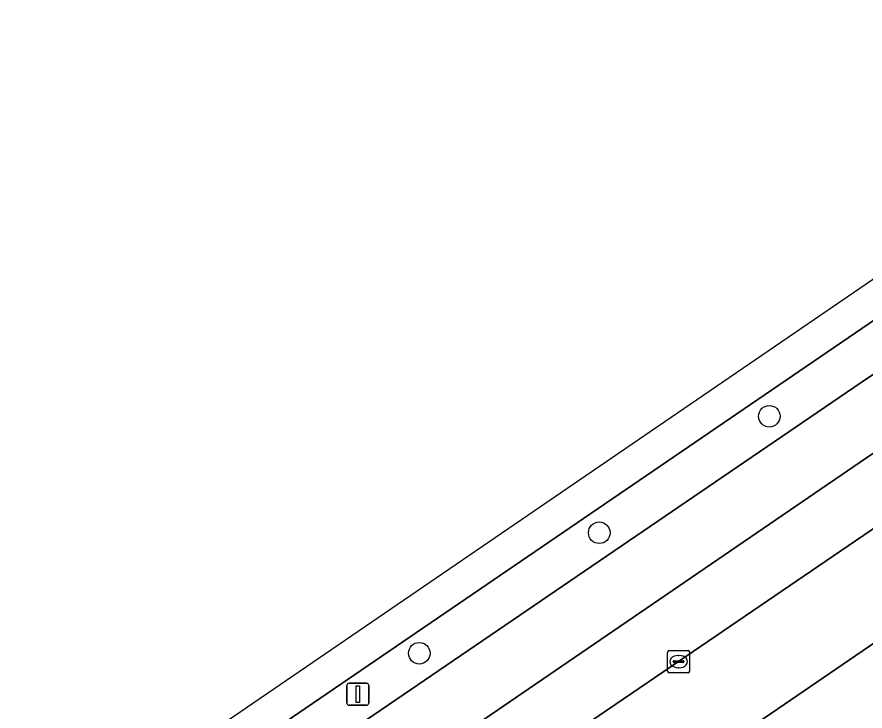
# Model space of a CAD drawing. Extents: x 158086 to 159499, y 382904 to 383981.
# Drawn here: x 158759.73 to 158798.19, y 383758.27 to 383789.72 of the extents above; entities that cross this region are included whole.
import ezdxf

# ---------------------------------------------------------------- set-up
doc = ezdxf.new("R2010")
doc.units = 0
for name, color, linetype in [('IMGEO_Berm_groen', 7, 'Continuous'), ('IMGEO_Boom', 7, 'Continuous'), ('IMGEO_Fietspad_gesloten', 7, 'Continuous'), ('IMGEO_Kolk', 7, 'Continuous'), ('IMGEO_Lichtmast', 7, 'Continuous'), ('IMGEO_OVBaan_gesloten', 7, 'Continuous'), ('IMGEO_Rijbaan_regionaal_gesloten', 7, 'Continuous')]:
    doc.layers.add(name, color=color, linetype=linetype)

msp = doc.modelspace()

# ---------------------------------------------------------------- linework, layer by layer
at = {"layer": 'IMGEO_Berm_groen'}
for points in [[(158816.658, 383788.049), (158813.142, 383785.66), (158802.02, 383778.056), (158799.449, 383776.309), (158799.334, 383776.475), (158760.515, 383750), (158741.235, 383736.851), (158728.671, 383728.342), (158728.795, 383728.156), (158724.492, 383725.179), (158710.677, 383715.822)], [(158798.018, 383773.157), (158801.32, 383775.397), (158806.272, 383778.787), (158810.431, 383781.548), (158814.263, 383784.016), (158817.93, 383786.344)], [(158774.741, 383745.191), (158777.556, 383746.976), (158802.55, 383764.044), (158822.201, 383777.465), (158823.485, 383778.528)], [(158721.102, 383720.77), (158742.613, 383735.409), (158764.029, 383750), (158798.018, 383773.157)], [(158805.825, 383771.473), (158789.734, 383760.506), (158776.14, 383751.265), (158774.283, 383750), (158771.627, 383748.191), (158772.08, 383747.476), (158760.127, 383739.477), (158760.362, 383739.126), (158760.643, 383738.713)]]:
    msp.add_lwpolyline(points, dxfattribs=at)
at = {"layer": 'IMGEO_Boom'}
for centre in [(158793.848, 383771.626), (158786.135, 383766.348), (158777.975, 383760.885)]:
    msp.add_circle(centre, 0.489, dxfattribs=at)
at = {"layer": 'IMGEO_Fietspad_gesloten'}
msp.add_lwpolyline([(158830.354, 383779.781), (158827.596, 383781.298), (158826.331, 383780.469), (158823.485, 383778.528), (158822.201, 383777.465), (158802.55, 383764.044), (158777.556, 383746.976), (158774.741, 383745.191)], dxfattribs=at)
at = {"layer": 'IMGEO_Kolk'}
for p, q in [((158789.234, 383760.079), (158789.234, 383760.931)), ((158789.309, 383761.005), (158790.161, 383761.005)), ((158790.235, 383760.931), (158790.235, 383760.079)), ((158789.493, 383760.499), (158789.493, 383760.511)), ((158789.931, 383760.462), (158789.533, 383760.462)), ((158789.536, 383760.548), (158789.934, 383760.548)), ((158789.722, 383760.785), (158789.747, 383760.785)), ((158789.977, 383760.511), (158789.977, 383760.499)), ((158789.745, 383760.225), (158789.72, 383760.225)), ((158790.161, 383760.005), (158789.309, 383760.005))]:
    msp.add_line(p, q, dxfattribs=at)
for points in [[(158789.234, 383760.079), (158789.234, 383760.931)], [(158789.309, 383761.005), (158790.161, 383761.005)], [(158790.235, 383760.931), (158790.235, 383760.079)], [(158790.161, 383760.005), (158789.309, 383760.005)]]:
    msp.add_lwpolyline(points, dxfattribs=at)
for centre, radius, start, end in [((158789.311, 383760.929), 0.0765, 91.552, 178.448), ((158789.311, 383760.929), 0.0765, 91.552, 178.448), ((158790.159, 383760.929), 0.0765, 1.552, 88.448), ((158790.159, 383760.929), 0.0765, 1.552, 88.448), ((158789.533, 383760.508), 0.0403, 85.8775, 175.7526), ((158789.53, 383760.498), 0.0366, 178.938, 274.7102), ((158789.934, 383760.505), 0.043, 264.8664, 352.4533), ((158789.938, 383760.51), 0.0386, 1.7309, 96.639), ((158789.311, 383760.081), 0.0765, 181.552, 268.448), ((158789.311, 383760.081), 0.0765, 181.552, 268.448), ((158790.159, 383760.081), 0.0765, 271.552, 358.448), ((158790.159, 383760.081), 0.0765, 271.552, 358.448)]:
    msp.add_arc(centre, radius, start, end, dxfattribs=at)
for centre, major_axis, ratio, start_param, end_param in [((158789.721, 383760.505), (-0.387, 0.002), 0.722429, 4.712389, 7.853982), ((158789.746, 383760.505), (-0.39, 0.002), 0.717154, 1.570796, 4.712389)]:
    msp.add_ellipse(centre, major_axis=major_axis, ratio=ratio, start_param=start_param, end_param=end_param, dxfattribs=at)
at = {"layer": 'IMGEO_Lichtmast'}
for p, q in [((158774.692, 383758.629), (158774.692, 383759.429)), ((158774.692, 383759.429), (158774.692, 383758.629)), ((158774.792, 383759.529), (158775.582, 383759.529)), ((158775.582, 383759.529), (158774.792, 383759.529)), ((158775.682, 383759.429), (158775.682, 383758.629)), ((158775.682, 383758.629), (158775.682, 383759.429)), ((158775.582, 383758.529), (158774.792, 383758.529)), ((158774.792, 383758.529), (158775.582, 383758.529))]:
    msp.add_line(p, q, dxfattribs=at)
msp.add_lwpolyline([(158775.112, 383759.404), (158775.262, 383759.404), (158775.262, 383758.654), (158775.112, 383758.654), (158775.112, 383759.404)], dxfattribs=at)
for centre, start, end in [((158774.792, 383759.429), 90, 180), ((158774.792, 383759.429), 90, 180), ((158775.582, 383759.429), 0, 90), ((158775.582, 383759.429), 360, 90), ((158774.792, 383758.629), 180, 270), ((158774.792, 383758.629), 180, 270), ((158775.582, 383758.629), 270, 0), ((158775.582, 383758.629), 270, 0)]:
    msp.add_arc(centre, 0.1, start, end, dxfattribs=at)
at = {"layer": 'IMGEO_OVBaan_gesloten'}
msp.add_lwpolyline([(158709.341, 383716.859), (158710.255, 383715.53), (158710.677, 383715.822), (158724.492, 383725.179), (158728.795, 383728.156), (158728.671, 383728.342), (158741.235, 383736.851), (158760.515, 383750), (158799.334, 383776.475), (158799.449, 383776.309), (158802.02, 383778.056), (158813.142, 383785.66), (158816.658, 383788.049), (158817.037, 383788.315), (158815.971, 383789.724)], close=True, dxfattribs=at)
at = {"layer": 'IMGEO_Rijbaan_regionaal_gesloten'}
for points in [[(158819.762, 383784.014), (158817.93, 383786.344), (158814.263, 383784.016), (158810.431, 383781.548), (158806.272, 383778.787), (158801.32, 383775.397), (158798.018, 383773.157), (158764.029, 383750), (158742.613, 383735.409), (158721.102, 383720.77)], [(158713.106, 383714.753), (158712.009, 383713.842), (158713.729, 383711.318), (158721.008, 383716.999), (158733.08, 383725.345), (158755.207, 383740.379), (158769.14, 383749.844), (158808.862, 383776.996), (158819.762, 383784.014)], [(158821.581, 383781.699), (158819.762, 383784.014), (158808.862, 383776.996), (158769.14, 383749.844), (158755.207, 383740.379), (158733.08, 383725.345), (158721.008, 383716.999), (158713.729, 383711.318), (158715.424, 383708.831), (158716.371, 383709.627)], [(158760.049, 383740.306), (158771.627, 383748.191), (158774.283, 383750), (158776.14, 383751.265), (158789.734, 383760.506), (158805.825, 383771.473)]]:
    msp.add_lwpolyline(points, dxfattribs=at)

doc.saveas('drawing.dxf')
